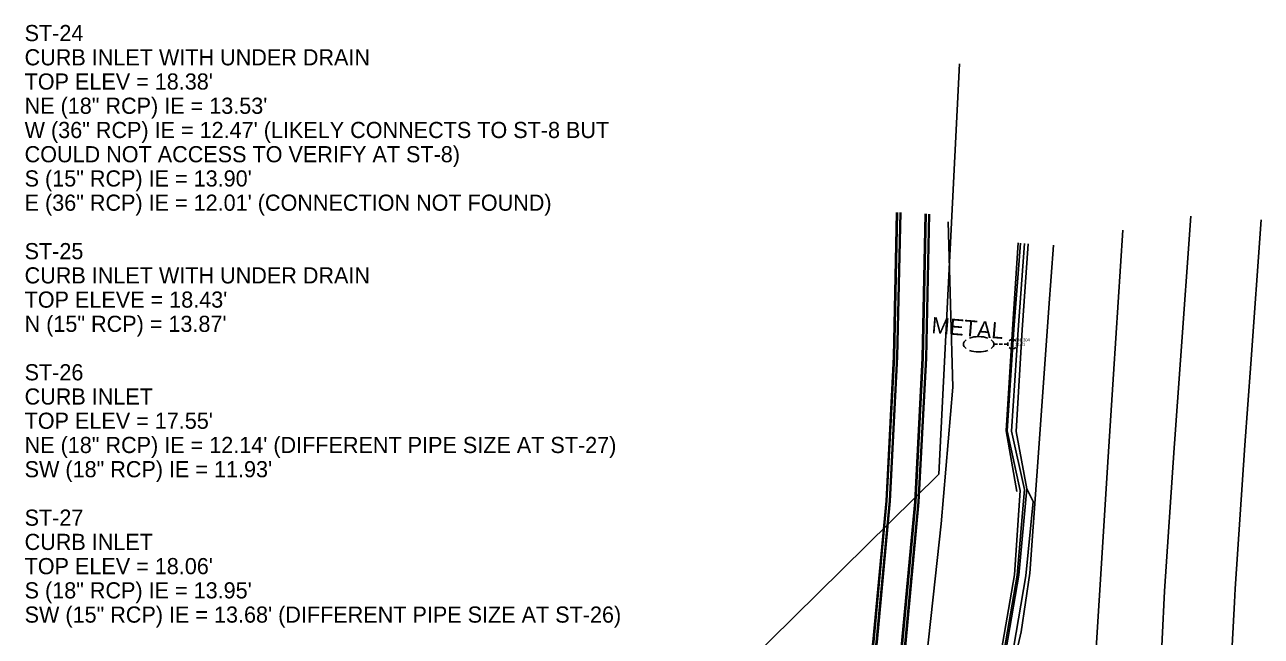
# Model space of a CAD drawing. Extents: x 509744 to 512285, y 1314862 to 1316822.
# Drawn here: x 510959.9 to 511174.4, y 1315784.5 to 1315890.5 of the extents above; entities that cross this region are included whole.
import ezdxf

# ---------------------------------------------------------------- set-up
doc = ezdxf.new("R2010")
doc.units = 0
for name, color, linetype in [('BankMent_ep', 7, 'Continuous'), ('CGBack_ep', 7, 'Continuous'), ('CGep_ep', 7, 'Continuous'), ('CGFace_ep', 7, 'Continuous'), ('LaneLine_ep', 7, 'Continuous'), ('LARWLine_ep', 7, 'Continuous'), ('Luminaire_ep', 7, 'Continuous'), ('NonPlottingEle_dp', 7, 'Continuous'), ('PavtAsphalt_ep', 7, 'Continuous'), ('PMRK_ep', 7, 'Continuous'), ('RailroadTracks_ep', 7, 'Continuous'), ('Slopes_ep', 7, 'Continuous'), ('TextElevLabel', 7, 'Continuous'), ('TextPtLabel', 7, 'Continuous'), ('TextUtilLabel_ep', 7, 'Continuous'), ('WallBarrier_ep', 7, 'Continuous')]:
    doc.layers.add(name, color=color, linetype=linetype)

msp = doc.modelspace()

# ---------------------------------------------------------------- linework, layer by layer
at = {"layer": 'BankMent_ep'}
msp.add_line((511132.22, 1315852.71), (511131.25, 1315837.75), dxfattribs=at)
msp.add_lwpolyline([(511131.25, 1315837.75), (511130.15, 1315820.16), (511132.01, 1315809.62)], dxfattribs=at)
at = {"layer": 'CGBack_ep'}
msp.add_lwpolyline([(511132.59, 1315809.78), (511131.62, 1315795.19), (511129.07, 1315780.49), (511125.53, 1315765.98), (511120.75, 1315751.76), (511114.88, 1315738.07), (511114.58, 1315737.44)], dxfattribs=at)
at = {"layer": 'CGep_ep'}
msp.add_line((511132.37, 1315795.11), (511133.71, 1315810.08), dxfattribs=at)
msp.add_lwpolyline([(511132.37, 1315795.11), (511129.81, 1315780.33), (511126.2, 1315765.76), (511121.4, 1315751.55), (511115.59, 1315737.73), (511112.34, 1315731.05)], dxfattribs=at)
at = {"layer": 'CGFace_ep'}
msp.add_lwpolyline([(511133.33, 1315809.97), (511132.05, 1315795.14), (511129.5, 1315780.4), (511125.89, 1315765.86), (511121.14, 1315751.63), (511115.36, 1315737.84), (511115.04, 1315737.18)], dxfattribs=at)
at = {"layer": 'LaneLine_ep'}
for points in [[(511162.18, 1315857.34), (511160.4, 1315832.41), (511159.37, 1315817.93)], [(511174.4, 1315856.69), (511172.56, 1315831.76), (511171.53, 1315817.68)]]:
    msp.add_lwpolyline(points, dxfattribs=at)
at = {"layer": 'LARWLine_ep'}
for p, q in [((511118.46, 1315812.63), (511122.04, 1315883.78)), ((511061.84, 1315756.88), (511118.46, 1315812.63))]:
    msp.add_line(p, q, dxfattribs=at)
at = {"layer": 'Luminaire_ep'}
for p, q in [((511128.62, 1315835.15), (511128.02, 1315835.15)), ((511129.52, 1315835.15), (511128.92, 1315835.15)), ((511130.42, 1315835.15), (511129.82, 1315835.15))]:
    msp.add_line(p, q, dxfattribs=at)
for start, end in [(159.9115, 200.0885), (45, 135), (225, 315), (339.9115, 20.0885)]:
    msp.add_arc((511131.24, 1315835.15), 0.825, start, end, dxfattribs=at)
for start_param, end_param in [(4.075781, 5.348997), (5.668326, 6.898045), (0.934187, 2.207405), (2.526733, 3.756452)]:
    msp.add_ellipse((511125.38, 1315835.15), major_axis=(-2.64, 0), ratio=0.5, start_param=start_param, end_param=end_param, dxfattribs=at)
at = {"layer": 'PavtAsphalt_ep'}
msp.add_lwpolyline([(511133.96, 1315852.58), (511132.95, 1315837.62), (511131.89, 1315820.03), (511133.71, 1315810.08), (511134.83, 1315807.9), (511133.59, 1315795), (511131.01, 1315780.08), (511127.33, 1315765.39), (511122.48, 1315751.2), (511116.73, 1315737.17), (511111.65, 1315727.07), (511110.16, 1315724.34), (511108.48, 1315721.73), (511106.95, 1315723.19), (511106.89, 1315723.25), (511106.47, 1315723.66), (511104.02, 1315725.9)], dxfattribs=at)
at = {"layer": 'PMRK_ep'}
for points in [[(511150.41, 1315854.91), (511148.76, 1315829.97), (511147.82, 1315815.66), (511146.26, 1315790.71), (511144.99, 1315770.48), (511143.93, 1315745.51), (511143.52, 1315735.92), (511142.8, 1315710.93), (511142.72, 1315708.18), (511142.49, 1315683.18), (511142.32, 1315664.61), (511142.7, 1315642.26)], [(511099.56, 1315706.83), (511109.93, 1315722.35), (511116.54, 1315735.27), (511124.78, 1315755.54), (511129.44, 1315770.26), (511130.74, 1315776.59), (511132.75, 1315785.3), (511134.27, 1315795.48), (511136.07, 1315820.4), (511137.58, 1315841.46), (511138.36, 1315852.32)], [(511153.91, 1315669.25), (511154.21, 1315694.25), (511154.28, 1315700.14), (511154.82, 1315725.14), (511154.83, 1315725.46), (511155.17, 1315741.57), (511156.38, 1315766.54), (511156.42, 1315767.38), (511157.63, 1315792.33), (511159.31, 1315817.19), (511159.37, 1315817.93)], [(511171.53, 1315817.68), (511169.88, 1315792.74), (511169.73, 1315790.47), (511168.84, 1315773.17), (511167.76, 1315748.2), (511167.59, 1315744.4), (511166.74, 1315719.41), (511166.67, 1315717.54), (511166.32, 1315698), (511166.05, 1315673), (511166.01, 1315669.22)]]:
    msp.add_lwpolyline(points, dxfattribs=at)
at = {"layer": 'RailroadTracks_ep'}
for points in [[(511094.83, 1315721.65), (511097.96, 1315734.51), (511103.14, 1315758.8), (511107.03, 1315783.5), (511109.32, 1315807.98), (511110.61, 1315832.99), (511111.15, 1315858)], [(511095.01, 1315721.61), (511098.12, 1315734.51), (511103.3, 1315758.8), (511107.18, 1315783.5), (511109.47, 1315807.98), (511110.77, 1315832.99), (511111.3, 1315857.99)], [(511095.38, 1315721.53), (511098.56, 1315734.5), (511103.73, 1315758.8), (511107.62, 1315783.5), (511109.91, 1315807.98), (511111.2, 1315832.98), (511111.74, 1315857.99)], [(511095.55, 1315721.5), (511098.68, 1315734.5), (511103.86, 1315758.8), (511107.75, 1315783.5), (511110.04, 1315807.97), (511111.33, 1315832.98), (511111.87, 1315857.99)], [(511101.87, 1315729.41), (511102.82, 1315733.36), (511108.06, 1315757.94), (511111.95, 1315782.64), (511114.31, 1315807.82), (511115.6, 1315832.73), (511116.13, 1315857.74)], [(511102.05, 1315729.36), (511102.98, 1315733.36), (511108.21, 1315757.94), (511112.1, 1315782.64), (511114.46, 1315807.82), (511115.76, 1315832.73), (511116.29, 1315857.74)], [(511102.41, 1315729.27), (511103.41, 1315733.34), (511108.65, 1315757.93), (511112.54, 1315782.63), (511114.9, 1315807.81), (511116.19, 1315832.72), (511116.73, 1315857.72)], [(511102.55, 1315729.24), (511103.54, 1315733.34), (511108.78, 1315757.92), (511112.67, 1315782.62), (511115.03, 1315807.8), (511116.32, 1315832.71), (511116.85, 1315857.72)]]:
    msp.add_lwpolyline(points, dxfattribs=at)
at = {"layer": 'Slopes_ep'}
msp.add_lwpolyline([(511120.1, 1315856.34), (511120.92, 1315827.72), (511118.87, 1315804.01), (511117.49, 1315791.29), (511115.42, 1315772.3), (511112.46, 1315754.44), (511110, 1315738.52)], dxfattribs=at)
at = {"layer": 'WallBarrier_ep'}
for points in [[(511132.59, 1315809.78), (511130.33, 1315820.15), (511131.48, 1315837.73), (511132.61, 1315852.68)], [(511133.33, 1315809.97), (511131.08, 1315820.09), (511132.23, 1315837.67), (511133.31, 1315852.63)]]:
    msp.add_lwpolyline(points, dxfattribs=at)

# ---------------------------------------------------------------- texts
at = {"layer": 'NonPlottingEle_dp'}
for s, p in [('ST-24', (510959.9, 1315887.69)), ('CURB INLET WITH UNDER DRAIN', (510959.9, 1315883.49)), ("TOP ELEV = 18.38'", (510959.9, 1315879.29)), ('NE (18" RCP) IE = 13.53\'', (510959.9, 1315875.09)), ('W (36" RCP) IE = 12.47\' (LIKELY CONNECTS TO ST-8 BUT', (510959.9, 1315870.89)), ('COULD NOT ACCESS TO VERIFY AT ST-8)', (510959.9, 1315866.69)), ('S (15" RCP) IE = 13.90\'', (510959.9, 1315862.49)), ('E (36" RCP) IE = 12.01\' (CONNECTION NOT FOUND)', (510959.9, 1315858.29)), ('ST-25', (510959.9, 1315849.89)), ('CURB INLET WITH UNDER DRAIN', (510959.9, 1315845.69)), ("TOP ELEVE = 18.43'", (510959.9, 1315841.49)), ('N (15" RCP) = 13.87\'', (510959.9, 1315837.29)), ('ST-26', (510959.9, 1315828.89)), ('CURB INLET', (510959.9, 1315824.69)), ("TOP ELEV = 17.55'", (510959.9, 1315820.49)), ('NE (18" RCP) IE = 12.14\' (DIFFERENT PIPE SIZE AT ST-27)', (510959.9, 1315816.29)), ('SW (18" RCP) IE = 11.93\'', (510959.9, 1315812.09)), ('ST-27', (510959.9, 1315803.69)), ('CURB INLET', (510959.9, 1315799.49)), ("TOP ELEV = 18.06'", (510959.9, 1315795.29)), ('S (18" RCP) IE = 13.95\'', (510959.9, 1315791.09)), ('SW (15" RCP) IE = 13.68\' (DIFFERENT PIPE SIZE AT ST-26)', (510959.9, 1315786.89))]:
    msp.add_text(s, height=2.8, dxfattribs=at).set_placement(p)
at = {"layer": 'TextElevLabel'}
msp.add_text('21.61', height=0.5, dxfattribs=at).set_placement((511131.74, 1315834.9))
at = {"layer": 'TextPtLabel'}
msp.add_text('BN_304', height=0.5, dxfattribs=at).set_placement((511131.74, 1315835.65))
at = {"layer": 'TextUtilLabel_ep'}
msp.add_text('METAL', height=2.8, rotation=355.2436, dxfattribs=at).set_placement((511117.13, 1315837.09))

doc.saveas('drawing.dxf')
